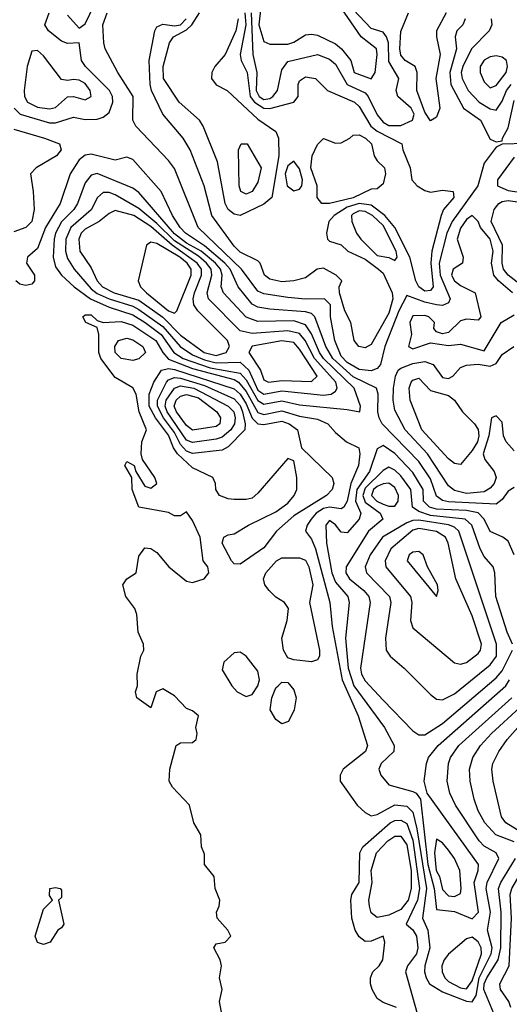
# Model space of a CAD drawing. Header units: metres. Extents: x -51132 to -49532, y -231222 to -229437.
# Tile 299 of 656: x -50838 to -50796, y -230047 to -229965. Entities that reach past the tile are written whole.
import ezdxf

# ---------------------------------------------------------------- set-up
doc = ezdxf.new("R2010")
doc.units = ezdxf.units.M
for name, color, linetype in [('CONTOUR_HALF', 8, 'Continuous'), ('CONTOUR_INDEX', 1, 'Continuous'), ('CONTOUR_INTER', 3, 'Continuous')]:
    doc.layers.add(name, color=color, linetype=linetype)

msp = doc.modelspace()

# ---------------------------------------------------------------- linework, layer by layer
at = {"layer": 'CONTOUR_HALF'}
for points, elevation in [([(-50833.58, -229964.438), (-50832.58, -229965.538), (-50832.08, -229965.169), (-50830.93, -229962.759)], 10.5), ([(-50817.349, -229963.759), (-50817.519, -229965.259), (-50817.08, -229966.66), (-50816.58, -229966.886), (-50815.08, -229966.865), (-50814.58, -229966.723), (-50813.58, -229966.095), (-50813.08, -229966.026), (-50812.58, -229966.129), (-50811.08, -229966.843), (-50810.564, -229967.259), (-50809.786, -229968.259), (-50809.515, -229969.259), (-50808.08, -229969.798), (-50807.733, -229969.259), (-50807.571, -229967.759), (-50807.634, -229967.259), (-50808.927, -229966.259), (-50810.58, -229963.839)], 10.5), ([(-50838.063, -229972.259), (-50837.559, -229972.759), (-50835.08, -229973.472), (-50834.58, -229973.492), (-50833.08, -229973.004), (-50832.08, -229973.195), (-50831.08, -229973.168), (-50830.58, -229973.006), (-50830.08, -229972.621), (-50829.766, -229971.759), (-50829.789, -229971.259), (-50830.037, -229970.759), (-50832.062, -229968.759), (-50832.384, -229968.259), (-50832.58, -229966.76), (-50833.58, -229966.831), (-50834.08, -229966.614), (-50835.167, -229965.759), (-50835.48, -229965.259), (-50835.125, -229964.259)], 10.5), ([(-50818.682, -229964.259), (-50818.594, -229965.259), (-50819.071, -229967.759), (-50819.004, -229968.259), (-50818.482, -229969.259), (-50818.225, -229971.259), (-50817.88, -229971.759), (-50817.08, -229972.251), (-50816.58, -229972.279), (-50814.58, -229971.75), (-50814.218, -229971.259), (-50814.204, -229970.259), (-50814.08, -229969.952), (-50813.58, -229969.634), (-50812.756, -229969.759), (-50811.729, -229970.759), (-50809.471, -229971.759), (-50809.08, -229972.11), (-50808.097, -229973.759), (-50807.58, -229974.175), (-50805.492, -229975.259), (-50805.41, -229975.759), (-50804.813, -229977.259), (-50804.669, -229978.259), (-50804.217, -229978.759), (-50803.58, -229979.166), (-50803.08, -229979.315), (-50802.08, -229979.135), (-50801.181, -229979.259), (-50801.13, -229979.759), (-50801.992, -229980.759), (-50802.204, -229981.259), (-50802.969, -229984.259), (-50803.056, -229985.259), (-50802.858, -229987.259), (-50803.08, -229987.564), (-50803.58, -229987.602), (-50804.084, -229987.259), (-50804.326, -229986.759), (-50804.82, -229984.759), (-50806.082, -229982.259), (-50806.939, -229981.259), (-50808.08, -229980.397), (-50809.08, -229980.251), (-50810.08, -229980.567), (-50811.168, -229981.259), (-50811.637, -229981.759), (-50811.838, -229982.759), (-50811.735, -229983.259), (-50811.58, -229983.413), (-50810.58, -229983.736), (-50810.04, -229984.259), (-50808.58, -229984.927), (-50807.47, -229985.759), (-50807.08, -229986.101), (-50806.303, -229987.759), (-50806.267, -229988.259), (-50806.58, -229989.47), (-50808.08, -229992.099), (-50808.58, -229992.385), (-50809.102, -229992.259), (-50809.49, -229991.759), (-50809.777, -229990.259), (-50810.277, -229989.259), (-50810.725, -229987.759), (-50810.766, -229987.259), (-50810.546, -229986.759), (-50811.027, -229986.259), (-50812.08, -229985.692), (-50812.622, -229985.759), (-50813.58, -229986.507), (-50814.58, -229986.742), (-50815.58, -229986.828), (-50816.58, -229986.617), (-50817.036, -229986.259), (-50817.391, -229985.259), (-50817.58, -229985.07), (-50819.08, -229984.35), (-50819.58, -229983.846), (-50821.457, -229981.259), (-50822.095, -229978.759), (-50823.273, -229975.759), (-50823.855, -229974.759), (-50825.558, -229972.759), (-50826.518, -229970.759), (-50826.628, -229970.259), (-50826.722, -229968.259), (-50826.247, -229965.759), (-50826.08, -229965.432), (-50825.58, -229965.196), (-50824.58, -229965.331), (-50824.08, -229965.262), (-50823.598, -229964.759)], 11.5), ([(-50801.767, -229964.259), (-50802.575, -229965.759), (-50802.59, -229966.259), (-50802.268, -229967.759), (-50802.653, -229969.759), (-50802.301, -229972.259), (-50802.58, -229973.011), (-50803.08, -229973.321), (-50803.58, -229972.593), (-50804.226, -229970.759), (-50804.206, -229969.259), (-50804.388, -229968.759), (-50805.229, -229968.259), (-50805.58, -229967.814), (-50805.658, -229967.259), (-50805.58, -229965.827), (-50804.932, -229964.259)], 11.5), ([(-50798.009, -229964.759), (-50797.95, -229965.259), (-50798.164, -229965.759), (-50799.648, -229967.259), (-50800.379, -229968.759), (-50800.514, -229969.259), (-50800.439, -229969.759), (-50799.928, -229970.759), (-50799.001, -229971.759), (-50798.08, -229972.298), (-50797.58, -229972.427), (-50797.08, -229971.66), (-50796.724, -229970.759), (-50796.316, -229970.259)], 10.5), ([(-50818.986, -229975.259), (-50818.497, -229975.259), (-50817.305, -229977.259), (-50817.58, -229978.453), (-50818.068, -229979.259), (-50818.58, -229979.466), (-50819.031, -229979.259), (-50819.146, -229978.759), (-50819.217, -229975.759), (-50818.986, -229975.259)], 12.5), ([(-50796.08, -230004.086), (-50796.58, -230004.418), (-50797.08, -230005.11), (-50797.58, -230005.507), (-50801.58, -230005.296), (-50802.08, -230005.199), (-50802.58, -230004.83), (-50803.08, -230003.372), (-50804.08, -230001.904), (-50807.142, -229998.759), (-50807.412, -229998.259), (-50807.507, -229997.759), (-50807.489, -229996.259), (-50807.631, -229995.759), (-50809.58, -229994.813), (-50811.299, -229993.259), (-50811.886, -229992.259), (-50812.816, -229989.759), (-50813.08, -229989.487), (-50813.58, -229989.35), (-50816.58, -229989.134), (-50817.58, -229988.948), (-50818.08, -229988.702), (-50819.237, -229987.259), (-50819.913, -229985.759), (-50820.364, -229985.259), (-50822.08, -229983.799), (-50823.651, -229982.759), (-50824.121, -229982.259), (-50824.766, -229981.259), (-50825.703, -229979.259), (-50828.08, -229976.562), (-50828.58, -229976.375), (-50829.58, -229976.608), (-50831.58, -229976.107), (-50832.08, -229976.191), (-50832.58, -229976.596), (-50833.348, -229977.759), (-50834.178, -229980.259), (-50835.407, -229982.259), (-50836.08, -229984.02), (-50836.919, -229984.759), (-50837.014, -229985.259), (-50836.352, -229986.259), (-50836.341, -229986.759), (-50836.58, -229987.022), (-50837.08, -229987.135), (-50837.58, -229987.028), (-50837.919, -229986.759)], 10.5), ([(-50814.58, -229976.692), (-50815.08, -229977.097), (-50815.309, -229977.759), (-50815.12, -229978.759), (-50814.58, -229979.184), (-50814.08, -229979.057), (-50813.904, -229978.759), (-50813.845, -229978.259), (-50814.08, -229977.343), (-50814.58, -229976.692)], 11.5), ([(-50796.08, -229976.379), (-50797.467, -229978.259), (-50797.472, -229978.759), (-50796.58, -229979.166), (-50795.08, -229979.382)], 10.5), ([(-50830.58, -229979.328), (-50831.047, -229979.759), (-50831.58, -229980.797), (-50833.293, -229982.259), (-50833.701, -229983.259), (-50833.734, -229984.259), (-50833.58, -229984.87), (-50833.014, -229985.759), (-50831.58, -229987.423), (-50831.08, -229987.806), (-50830.08, -229988.267), (-50828.08, -229988.882), (-50827.58, -229989.16), (-50825.58, -229990.58), (-50824.122, -229992.259), (-50823.08, -229992.953), (-50822.08, -229993.385), (-50821.08, -229993.635), (-50819.08, -229993.572), (-50818.334, -229994.259), (-50817.58, -229995.93), (-50817.08, -229996.273), (-50815.58, -229995.976), (-50812.08, -229996.351), (-50811.427, -229996.259), (-50811.08, -229996.004), (-50810.942, -229995.759), (-50811.051, -229995.259), (-50812.832, -229993.259), (-50813.628, -229991.759), (-50814.08, -229991.18), (-50815.08, -229990.934), (-50818.08, -229991.17), (-50819.08, -229990.933), (-50821.727, -229988.259), (-50821.85, -229987.759), (-50821.445, -229986.259), (-50821.513, -229985.759), (-50821.897, -229985.259), (-50822.58, -229984.683), (-50824.58, -229983.399), (-50826.08, -229981.922), (-50827.58, -229980.662), (-50829.58, -229979.53), (-50830.08, -229979.333), (-50830.58, -229979.328)], 9.5), ([(-50800.08, -229981.588), (-50800.58, -229982.317), (-50800.851, -229983.259), (-50800.352, -229984.759), (-50800.414, -229985.259), (-50801.2, -229985.759), (-50801.318, -229986.259), (-50801.078, -229986.759), (-50800.58, -229987.14), (-50799.354, -229987.759), (-50798.864, -229989.759), (-50799.08, -229990.06), (-50800.08, -229989.956), (-50800.58, -229990.102), (-50801.58, -229991.093), (-50802.08, -229991.199), (-50802.58, -229991.032), (-50802.816, -229990.759), (-50802.77, -229990.259), (-50803.231, -229989.759), (-50803.58, -229989.659), (-50804.58, -229989.687), (-50804.832, -229990.259), (-50804.695, -229991.259), (-50804.935, -229992.259), (-50804.58, -229992.464), (-50803.08, -229991.958), (-50801.58, -229992.179), (-50800.58, -229992.064), (-50798.58, -229992.631), (-50797.153, -229990.259), (-50796.08, -229989.609)], 10.5), ([(-50796.203, -229987.759), (-50797.371, -229986.759), (-50797.769, -229986.259), (-50797.976, -229985.259), (-50797.843, -229984.259), (-50798.077, -229983.259), (-50798.888, -229982.259), (-50799.08, -229981.758), (-50799.58, -229981.26), (-50800.08, -229981.588)], 10.5), ([(-50826.58, -229983.5), (-50826.949, -229983.759), (-50827.646, -229986.759), (-50827.44, -229987.259), (-50826.953, -229987.759), (-50825.08, -229989.269), (-50824.58, -229989.464), (-50824.4, -229989.259), (-50823.198, -229986.259), (-50823.184, -229985.759), (-50823.531, -229985.259), (-50824.14, -229984.759), (-50826.08, -229983.603), (-50826.58, -229983.5)], 8.5), ([(-50820.253, -230050.259), (-50820.816, -230047.259), (-50820.595, -230046.259), (-50820.815, -230045.259), (-50820.642, -230044.259), (-50820.757, -230043.759), (-50821.277, -230042.759), (-50821.08, -230042.425), (-50820.338, -230042.259), (-50819.869, -230041.759), (-50820.098, -230041.259), (-50820.992, -230040.259), (-50821.073, -230039.759), (-50820.828, -230039.259), (-50820.79, -230038.759), (-50821.168, -230037.759), (-50821.261, -230036.759), (-50822.064, -230035.759), (-50822.08, -230034.884), (-50822.326, -230034.259), (-50822.387, -230033.259), (-50822.976, -230032.259), (-50823.321, -230030.759), (-50824.768, -230029.259), (-50825.031, -230028.759), (-50824.977, -230027.759), (-50824.438, -230025.759), (-50824.08, -230025.544), (-50823.08, -230025.522), (-50822.779, -230025.259), (-50822.682, -230024.759), (-50822.795, -230024.259), (-50822.566, -230023.259), (-50823.08, -230022.84), (-50823.58, -230022.64), (-50824.58, -230021.604), (-50825.58, -230021.01), (-50826.118, -230021.259), (-50826.58, -230022.594), (-50827.738, -230021.759), (-50827.862, -230021.259), (-50827.704, -230020.759), (-50827.713, -230019.759), (-50827.424, -230018.259), (-50827.153, -230017.759), (-50827.18, -230017.259), (-50827.636, -230016.259), (-50827.747, -230014.759), (-50827.907, -230014.259), (-50828.666, -230013.259), (-50828.925, -230012.259), (-50828.58, -230011.771), (-50827.808, -230011.259), (-50827.58, -230009.869), (-50827.08, -230009.151), (-50826.58, -230009.227), (-50826.08, -230009.563), (-50825.073, -230010.759), (-50823.58, -230011.975), (-50823.08, -230012.065), (-50822.099, -230011.759), (-50821.699, -230011.259), (-50821.787, -230010.759), (-50822.18, -230010.259), (-50822.427, -230008.259), (-50823.08, -230006.871), (-50823.58, -230006.133), (-50824.08, -230006.469), (-50824.58, -230006.489), (-50825.08, -230006.205), (-50827.58, -230005.75), (-50828.155, -230004.259), (-50828.171, -230003.259), (-50828.758, -230002.259), (-50828.58, -230001.914), (-50827.986, -230002.259), (-50827.839, -230002.759), (-50827.08, -230003.99), (-50826.58, -230004.169), (-50826.077, -230003.759), (-50826.251, -230003.259), (-50827.268, -230001.759), (-50827.395, -230001.259), (-50827.331, -230000.259), (-50826.952, -229999.259), (-50827.559, -229997.759), (-50827.817, -229996.259), (-50828.08, -229995.723), (-50829.58, -229994.864), (-50830.785, -229993.259), (-50830.945, -229992.759), (-50830.938, -229991.259), (-50831.08, -229990.66), (-50832.037, -229990.259), (-50832.286, -229989.759), (-50832.08, -229989.59), (-50831.58, -229989.603), (-50831.08, -229990.075), (-50830.58, -229990.244), (-50829.08, -229990.151), (-50828.08, -229990.469), (-50826.146, -229991.759), (-50825.563, -229992.759), (-50825.08, -229993.316), (-50823.08, -229994.122), (-50819.58, -229995.046), (-50819.221, -229995.259), (-50818.58, -229996.052), (-50817.58, -229997.802), (-50817.08, -229997.972), (-50815.58, -229997.668), (-50814.08, -229998.11), (-50812.58, -229998.361), (-50811.705, -229998.759), (-50811.08, -229999.487), (-50810.144, -230000.259), (-50809.12, -230000.759), (-50809.025, -230001.259), (-50809.135, -230002.259), (-50809.78, -230003.759), (-50810.095, -230005.259), (-50810.366, -230005.759), (-50810.58, -230005.9), (-50811.58, -230005.762), (-50812.08, -230005.859), (-50812.685, -230006.259), (-50813.103, -230006.759), (-50813.44, -230007.259), (-50813.575, -230007.759), (-50813.08, -230008.441), (-50812.761, -230009.259), (-50811.542, -230013.759), (-50811.355, -230015.759), (-50810.514, -230020.259), (-50809.154, -230023.259), (-50808.372, -230025.759), (-50808.547, -230026.259), (-50810.421, -230027.759), (-50810.688, -230028.259), (-50810.675, -230028.759), (-50809.261, -230030.759), (-50808.58, -230031.394), (-50808.08, -230031.652), (-50807.58, -230031.544), (-50806.08, -230030.747), (-50805.08, -230030.847), (-50804.58, -230031.344), (-50804.232, -230032.759), (-50803.418, -230037.759), (-50803.775, -230040.259), (-50803.316, -230041.259), (-50803.145, -230042.759), (-50803.569, -230044.259), (-50803.587, -230044.759), (-50803.468, -230045.259), (-50803.169, -230045.759), (-50802.08, -230046.436), (-50800.08, -230047.239), (-50799.58, -230047.294), (-50799.267, -230046.759), (-50799, -230045.259), (-50798.011, -230043.259), (-50797.911, -230042.759), (-50798.311, -230041.259), (-50798.057, -230039.759), (-50798.414, -230037.759), (-50798.331, -230037.259), (-50797.354, -230035.259), (-50797.564, -230034.759), (-50798.58, -230034.211), (-50799.015, -230033.759), (-50801.005, -230030.759), (-50801.474, -230029.759), (-50801.7, -230028.759), (-50801.57, -230027.259), (-50801.406, -230026.759), (-50800.708, -230025.759), (-50796.266, -230021.759)], 10.5), ([(-50825.261, -229995.259), (-50825.08, -229995.058), (-50824.58, -229994.869), (-50824.08, -229994.92), (-50822.08, -229995.538), (-50819.58, -229996.662), (-50819.08, -229997.215), (-50818.865, -229997.759), (-50818.641, -229998.759), (-50818.694, -229999.259), (-50820.08, -230000.698), (-50820.58, -230000.966), (-50823.08, -230001.233), (-50823.58, -230001.036), (-50824.08, -230000.478), (-50824.58, -229999.471), (-50825.502, -229998.259), (-50826.012, -229997.259), (-50826.026, -229996.759), (-50825.261, -229995.259)], 11.5), ([(-50804.708, -229995.259), (-50804.58, -229995.09), (-50804.08, -229994.926), (-50803.08, -229995.969), (-50801.58, -229996.385), (-50801.08, -229996.776), (-50800.41, -229997.759), (-50799.389, -229998.759), (-50799.08, -229999.243), (-50799.02, -229999.759), (-50799.153, -230000.259), (-50799.58, -230001.003), (-50800.58, -230002.181), (-50801.08, -230002.095), (-50801.58, -230001.706), (-50803.807, -229999.259), (-50804.811, -229996.759), (-50804.894, -229995.759), (-50804.708, -229995.259)], 11.5), ([(-50824.443, -229996.759), (-50824.08, -229996.427), (-50823.58, -229996.281), (-50822.58, -229996.577), (-50821.035, -229997.759), (-50820.728, -229998.259), (-50820.785, -229998.759), (-50821.08, -229998.972), (-50823.08, -229999.285), (-50823.58, -229998.901), (-50824.431, -229997.759), (-50824.628, -229997.259), (-50824.443, -229996.759)], 12.5), ([(-50796.195, -230017.259), (-50796.648, -230016.259), (-50797.611, -230013.259), (-50797.678, -230011.259), (-50797.83, -230010.759), (-50798.58, -230009.88), (-50798.932, -230009.259), (-50799.625, -230007.259), (-50800.178, -230006.759), (-50803.08, -230006.456), (-50804.08, -230006.119), (-50804.599, -230005.759), (-50804.747, -230004.259), (-50805.58, -230003.128), (-50806.08, -230002.643), (-50806.58, -230002.401), (-50807.08, -230002.676)], 9.5), ([(-50807.08, -230002.676), (-50808.58, -230004.154), (-50808.772, -230004.759), (-50808.58, -230005.32), (-50807.326, -230006.259), (-50807.105, -230006.759), (-50808.288, -230007.759), (-50810.168, -230010.759), (-50810.192, -230011.259), (-50809.896, -230011.759), (-50808.701, -230012.759), (-50808.283, -230013.259), (-50808.163, -230013.759), (-50808.981, -230019.259), (-50808.882, -230019.759), (-50808.58, -230020.333), (-50807.08, -230021.942), (-50804.58, -230024.522), (-50804.08, -230024.876), (-50803.58, -230024.874), (-50802.08, -230023.908), (-50797.58, -230020.067), (-50797.08, -230019.504), (-50796.207, -230017.759)], 9.5), ([(-50804.58, -230007.675), (-50806.42, -230009.259), (-50806.901, -230010.259), (-50806.853, -230010.759), (-50804.759, -230013.259), (-50804.669, -230013.759), (-50804.778, -230015.259), (-50804.58, -230015.882), (-50801.08, -230018.827), (-50800.58, -230018.944), (-50800.08, -230018.784), (-50799.08, -230018.023), (-50798.895, -230017.759), (-50798.816, -230017.259), (-50799.58, -230014.86), (-50800.963, -230011.759), (-50801.603, -230008.759), (-50801.825, -230008.259), (-50802.58, -230007.797), (-50804.08, -230007.528), (-50804.58, -230007.675)], 8.5), ([(-50819.58, -230017.969), (-50820.452, -230018.759), (-50820.58, -230019.415), (-50819.771, -230020.759), (-50819.337, -230021.259), (-50818.58, -230021.639), (-50818.08, -230021.484), (-50817.603, -230020.759), (-50817.46, -230020.259), (-50817.58, -230019.507), (-50818.58, -230018.273), (-50819.08, -230017.927), (-50819.58, -230017.969)], 10.5), ([(-50796.355, -230047.759), (-50796.502, -230047.259), (-50797.211, -230046.259), (-50797.279, -230045.759), (-50796.486, -230044.259), (-50796.279, -230040.259), (-50796.392, -230038.259), (-50796.268, -230037.759), (-50794.814, -230035.259), (-50794.556, -230034.259), (-50794.704, -230033.759), (-50795.08, -230033.283), (-50796.762, -230032.259), (-50797.131, -230031.759), (-50797.819, -230028.759), (-50797.933, -230027.759), (-50797.853, -230027.259), (-50797.361, -230026.259), (-50796.656, -230025.259), (-50794.889, -230023.259), (-50794.605, -230021.259), (-50794.381, -230020.759), (-50794.08, -230020.392), (-50793.196, -230019.759)], 11.5), ([(-50806.664, -230033.759), (-50806.08, -230033.375), (-50805.58, -230033.367), (-50805.08, -230034.11), (-50804.705, -230036.259), (-50804.71, -230037.759), (-50804.978, -230038.759), (-50805.58, -230039.537), (-50806.58, -230040.012), (-50807.58, -230040.193), (-50808.08, -230039.822), (-50808.201, -230039.259), (-50808.257, -230038.759), (-50807.99, -230037.259), (-50808.08, -230036.254), (-50807.633, -230034.759), (-50806.664, -230033.759)], 11.5), ([(-50802.58, -230033.637), (-50802.744, -230034.759), (-50802.608, -230036.259), (-50802.348, -230036.759), (-50802.08, -230037.861), (-50801.58, -230038.371), (-50801.08, -230038.438), (-50800.58, -230038.193), (-50800.509, -230037.759), (-50800.624, -230036.259), (-50801.08, -230035.259), (-50801.58, -230034.538), (-50802.08, -230033.934), (-50802.58, -230033.637)], 9.5), ([(-50835.043, -230037.759), (-50834.58, -230037.67), (-50834.197, -230037.759), (-50834.08, -230037.902), (-50834.08, -230038.518), (-50834.339, -230038.759), (-50833.885, -230040.759), (-50834.08, -230041.071), (-50834.397, -230041.259), (-50835.032, -230042.259), (-50835.58, -230042.454), (-50836.08, -230042.308), (-50836.288, -230041.759), (-50835.58, -230039.49), (-50834.832, -230038.759), (-50835.08, -230038.342), (-50835.043, -230037.759)], 10.5)]:
    msp.add_lwpolyline(points, dxfattribs=dict(at, elevation=elevation))
at = {"layer": 'CONTOUR_INDEX', "elevation": 10}
for points in [[(-50836.58, -229967.469), (-50836.949, -229968.759), (-50837.213, -229970.759), (-50837.192, -229971.259), (-50836.934, -229971.759), (-50836.08, -229972.176), (-50835.08, -229972.318), (-50834.58, -229972.195), (-50833.58, -229971.297), (-50833.08, -229971.277), (-50832.08, -229971.551), (-50831.58, -229971.268), (-50831.658, -229970.759), (-50832.08, -229970.193), (-50832.58, -229969.891), (-50833.08, -229969.836), (-50833.58, -229969.943), (-50834.08, -229969.85), (-50835.58, -229967.858), (-50836.08, -229967.422), (-50836.58, -229967.469)], [(-50798.58, -229968.214), (-50798.922, -229968.759), (-50798.908, -229969.259), (-50798.58, -229970.033), (-50798.08, -229970.556), (-50797.58, -229970.359), (-50796.743, -229969.259), (-50796.625, -229968.759), (-50796.715, -229968.259), (-50797.08, -229967.979), (-50797.58, -229967.87), (-50798.08, -229967.949), (-50798.58, -229968.214)], [(-50831.08, -229977.742), (-50831.58, -229977.888), (-50832.08, -229978.52), (-50832.74, -229980.259), (-50833.046, -229980.759), (-50834.08, -229981.783), (-50834.579, -229982.759), (-50834.692, -229983.259), (-50834.776, -229984.759), (-50834.58, -229985.585), (-50834.076, -229986.259), (-50833.006, -229987.259), (-50831.636, -229988.259), (-50830.08, -229988.966), (-50828.08, -229989.616), (-50827.059, -229990.259), (-50825.702, -229991.259), (-50824.647, -229992.759), (-50823.87, -229993.259), (-50821.58, -229994.055), (-50819.08, -229994.512), (-50818.58, -229995.058), (-50817.58, -229996.791), (-50817.08, -229997.094), (-50815.58, -229996.822), (-50814.08, -229997.15), (-50810.08, -229997.538), (-50809.036, -229997.759), (-50808.965, -229997.259), (-50809.514, -229995.759), (-50812.064, -229993.259), (-50812.411, -229992.759), (-50813.08, -229991.208), (-50813.58, -229990.454), (-50814.58, -229990.114), (-50817.58, -229990.155), (-50818.58, -229989.81), (-50820.473, -229987.759), (-50820.673, -229987.259), (-50820.584, -229986.259), (-50820.72, -229985.759), (-50821.135, -229985.259), (-50822.338, -229984.259), (-50823.58, -229983.573), (-50824.58, -229982.807), (-50827.58, -229979.339), (-50828.08, -229978.977), (-50831.08, -229977.742)], [(-50807.08, -230000.586), (-50807.58, -230000.861), (-50808.228, -230002.759), (-50809.286, -230004.259), (-50809.38, -230005.259), (-50808.936, -230006.259), (-50809.069, -230006.759), (-50810.08, -230007.904), (-50810.58, -230007.85), (-50811.08, -230007.23), (-50811.58, -230006.881), (-50811.881, -230007.259), (-50811.829, -230008.759), (-50811.381, -230011.259), (-50811.08, -230012.06), (-50810.039, -230013.259), (-50809.909, -230013.759), (-50810.225, -230016.759), (-50810.013, -230019.259), (-50809.541, -230020.759), (-50806.944, -230024.259), (-50806.148, -230025.759), (-50806.159, -230026.259), (-50807.244, -230027.259), (-50807.438, -230027.759), (-50807.265, -230028.259), (-50806.58, -230029.051), (-50804.58, -230029.609), (-50804.309, -230029.759), (-50803.924, -230030.259), (-50803.323, -230035.759), (-50802.794, -230037.759), (-50802.58, -230039.531), (-50801.08, -230039.691), (-50799.58, -230040.32), (-50799.075, -230039.759), (-50799.423, -230037.259), (-50799.097, -230036.259), (-50799.07, -230035.759), (-50803.359, -230029.759), (-50803.636, -230028.759), (-50803.423, -230027.259), (-50803.252, -230026.759), (-50802.449, -230025.759), (-50796.778, -230020.759), (-50796.466, -230020.259)], [(-50796.078, -230009.759), (-50796.58, -230008.592), (-50797.008, -230008.259), (-50798.08, -230007.794), (-50798.58, -230006.745), (-50799.08, -230006.216), (-50800.08, -230006.042), (-50802.58, -230005.928), (-50803.187, -230005.759), (-50803.68, -230005.259), (-50803.71, -230004.259), (-50804.58, -230002.849), (-50806.08, -230001.24), (-50807.08, -230000.586)], [(-50800.08, -230041.993), (-50801.58, -230043.287), (-50801.954, -230043.759), (-50802.135, -230044.259), (-50802.11, -230044.759), (-50801.902, -230045.259), (-50801.58, -230045.566), (-50800.58, -230046.104), (-50800.08, -230046.18), (-50799.58, -230045.529), (-50798.798, -230043.259), (-50798.827, -230042.759), (-50799.08, -230042.253), (-50799.58, -230041.86), (-50800.08, -230041.993)]]:
    msp.add_lwpolyline(points, dxfattribs=at)
at = {"layer": 'CONTOUR_INTER'}
for points, elevation in [([(-50818.144, -229964.259), (-50818.007, -229967.759), (-50817.67, -229969.259), (-50817.726, -229970.759), (-50817.484, -229971.259), (-50817.08, -229971.513), (-50816.58, -229971.43), (-50816.328, -229971.259), (-50815.953, -229970.759), (-50815.58, -229969.037), (-50815.08, -229968.324), (-50812.58, -229967.752), (-50811.58, -229968.138), (-50811.08, -229968.544), (-50810.08, -229970.264), (-50808.58, -229970.958), (-50808.326, -229971.259), (-50807.58, -229972.809), (-50807.08, -229973.44), (-50806.58, -229973.708), (-50805.58, -229973.696), (-50804.593, -229973.259), (-50804.463, -229972.759), (-50804.711, -229972.259), (-50805.849, -229971.259), (-50805.962, -229970.759), (-50805.74, -229969.759), (-50806.58, -229968.337), (-50806.62, -229966.759), (-50806.783, -229966.259), (-50807.08, -229965.871), (-50808.08, -229965.556), (-50810.08, -229963.428)], 11), ([(-50795.08, -229975.208), (-50797.08, -229975.283), (-50797.58, -229975.539), (-50798.58, -229976.877), (-50799.106, -229978.759), (-50801.286, -229981.759), (-50801.723, -229982.759), (-50802.369, -229985.259), (-50802.278, -229986.259), (-50801.431, -229988.259), (-50801.58, -229988.594), (-50802.08, -229988.814), (-50802.58, -229988.766), (-50803.58, -229988.548), (-50805.08, -229987.991), (-50805.754, -229989.259), (-50806.924, -229992.259), (-50807.291, -229993.759), (-50807.58, -229994.099), (-50808.08, -229994.31), (-50809.08, -229994.194), (-50810.08, -229993.617), (-50810.58, -229993.084), (-50811.136, -229991.759), (-50811.479, -229989.759), (-50811.48, -229988.759), (-50811.997, -229988.259), (-50813.58, -229988.291), (-50815.08, -229988.161), (-50817.08, -229987.834), (-50817.58, -229987.603), (-50818.97, -229985.759), (-50822.609, -229982.259), (-50824.58, -229977.306), (-50825.08, -229976.636), (-50827.848, -229973.759), (-50828.086, -229973.259), (-50828.07, -229971.259), (-50829.356, -229969.259), (-50830.412, -229967.259), (-50830.516, -229966.759), (-50830.617, -229965.259), (-50830.241, -229964.259)], 11), ([(-50819.23, -229964.759), (-50819.441, -229965.759), (-50820.336, -229967.759), (-50821.204, -229968.759), (-50821.441, -229969.259), (-50821.486, -229969.759), (-50821.08, -229970.302), (-50820.175, -229970.759), (-50817.58, -229973.173), (-50816.08, -229974.214), (-50815.85, -229974.759), (-50815.825, -229976.259), (-50816.417, -229979.759), (-50817.08, -229980.322), (-50819.08, -229981.252), (-50819.58, -229981.15), (-50820.08, -229980.769), (-50820.336, -229980.259), (-50820.986, -229976.759), (-50822.181, -229973.759), (-50822.491, -229973.259), (-50824.19, -229971.759), (-50825.515, -229969.759), (-50825.553, -229968.759), (-50825.001, -229966.759), (-50824.681, -229966.259), (-50823.58, -229965.681), (-50823.137, -229965.259), (-50822.499, -229964.259)], 12), ([(-50800.168, -229964.759), (-50800.389, -229965.259), (-50800.879, -229965.759), (-50801.022, -229966.259), (-50800.902, -229967.259), (-50801.471, -229969.259), (-50801.375, -229970.259), (-50800.334, -229972.259), (-50798.881, -229973.259), (-50798.08, -229974.86), (-50797.58, -229975.084), (-50797.08, -229974.998), (-50797.058, -229974.759), (-50796.58, -229973.913), (-50796.08, -229971.601)], 11), ([(-50838.08, -229974.012), (-50835.491, -229974.759), (-50834.241, -229975.259), (-50834.118, -229975.759), (-50834.507, -229976.259), (-50836.196, -229977.259), (-50836.69, -229977.759), (-50836.446, -229979.259), (-50836.364, -229980.759), (-50836.571, -229981.759), (-50837.08, -229982.271), (-50838.08, -229982.624)], 11), ([(-50809.867, -229974.759), (-50809.58, -229974.52), (-50809.08, -229974.488), (-50808.557, -229974.759), (-50808.059, -229975.259), (-50807.832, -229976.259), (-50807.58, -229976.68), (-50806.959, -229977.259), (-50806.867, -229977.759), (-50807.08, -229978.596), (-50807.58, -229979.015), (-50808.08, -229979.053), (-50809.58, -229979.79), (-50811.58, -229980.269), (-50812.209, -229980.259), (-50812.61, -229979.759), (-50812.612, -229978.759), (-50813.14, -229977.259), (-50813.042, -229976.259), (-50812.58, -229975.296), (-50812.08, -229974.798), (-50811.08, -229975.192), (-50810.58, -229975.168), (-50809.867, -229974.759)], 12), ([(-50795.324, -229987.259), (-50796.563, -229986.259), (-50796.967, -229985.759), (-50797.073, -229985.259), (-50797.04, -229983.759), (-50797.999, -229981.759), (-50797.732, -229980.759), (-50797.363, -229980.259)], 11), ([(-50797.363, -229980.259), (-50797.08, -229980.083), (-50796.58, -229980.014), (-50795.58, -229980.148)], 11), ([(-50830.08, -229981.091), (-50830.903, -229981.759), (-50832.08, -229982.421), (-50832.412, -229982.759), (-50832.62, -229983.259), (-50832.53, -229984.259), (-50831.58, -229985.661), (-50831.071, -229986.759), (-50830.632, -229987.259), (-50829.651, -229987.759), (-50827.58, -229988.379), (-50825.58, -229989.808), (-50824.08, -229991.321), (-50822.098, -229992.759), (-50821.08, -229993.017), (-50820.264, -229992.759), (-50819.958, -229992.259), (-50820.148, -229991.759), (-50822.626, -229989.259), (-50822.965, -229988.759), (-50823.022, -229988.259), (-50822.9, -229987.759), (-50822.308, -229986.259), (-50822.326, -229985.759), (-50822.689, -229985.259), (-50824.79, -229983.759), (-50826.58, -229982.185), (-50827.997, -229981.259), (-50829.58, -229980.83), (-50830.08, -229981.091)], 9), ([(-50809.58, -229981.129), (-50809.726, -229981.259), (-50809.688, -229981.759), (-50809.299, -229982.759), (-50808.951, -229983.259), (-50807.58, -229984.627), (-50806.58, -229984.801), (-50806.08, -229985.051), (-50805.878, -229984.759), (-50805.989, -229984.259), (-50807.08, -229982.092), (-50807.963, -229981.259), (-50808.58, -229980.923), (-50809.08, -229980.873), (-50809.58, -229981.129)], 11), ([(-50829.277, -229991.759), (-50828.58, -229991.564), (-50828.08, -229991.691), (-50827.241, -229992.259), (-50827.036, -229992.759), (-50827.58, -229993.302), (-50828.08, -229993.423), (-50829.08, -229993.256), (-50829.578, -229992.759), (-50829.605, -229992.259), (-50829.277, -229991.759)], 11), ([(-50818.08, -229992.227), (-50818.339, -229992.759), (-50817.356, -229994.259), (-50817.08, -229995.052), (-50816.694, -229995.259), (-50815.58, -229995.114), (-50813.08, -229995.209), (-50812.601, -229994.759), (-50814.08, -229992.476), (-50814.58, -229991.926), (-50815.58, -229991.782), (-50818.08, -229992.227)], 9), ([(-50796.08, -230001.033), (-50796.736, -230000.259), (-50796.967, -229999.759), (-50797.08, -229998.606), (-50797.58, -229998.09), (-50797.977, -229998.259), (-50798.192, -229999.759), (-50798.662, -230001.259), (-50798.538, -230001.759), (-50797.753, -230002.759), (-50797.569, -230003.259), (-50797.732, -230003.759), (-50798.08, -230004.162), (-50798.58, -230004.458), (-50800.08, -230004.598), (-50801.08, -230004.35), (-50801.58, -230003.956), (-50803.354, -230001.259), (-50805.225, -229999.259), (-50806.08, -229997.593), (-50806.22, -229996.759), (-50806.204, -229995.759), (-50806.03, -229994.759), (-50805.809, -229994.259), (-50805.58, -229994.075), (-50804.58, -229993.681), (-50803.58, -229993.533), (-50802.871, -229993.759), (-50802.08, -229994.878), (-50801.58, -229994.95), (-50801.219, -229994.759), (-50800.58, -229994.029), (-50800.08, -229993.834), (-50799.08, -229993.732), (-50798.08, -229993.903), (-50797.58, -229993.697), (-50797.08, -229992.941), (-50796.099, -229992.259)], 11), ([(-50825.675, -229994.259), (-50825.08, -229994.119), (-50824.58, -229994.199), (-50819.58, -229995.819), (-50819.067, -229996.259), (-50818.58, -229997.072), (-50818.08, -229998.287), (-50817.58, -229998.749), (-50817.08, -229998.813), (-50815.58, -229998.535), (-50814.958, -229998.759), (-50814.248, -229999.259), (-50813.923, -230000.759), (-50811.336, -230003.259), (-50811.197, -230003.759), (-50811.34, -230004.259), (-50811.837, -230004.759), (-50814.58, -230006.467), (-50816.023, -230007.759), (-50817.08, -230009.175), (-50819.08, -230010.534), (-50819.58, -230010.51), (-50819.816, -230010.259), (-50820.574, -230008.759), (-50820.444, -230008.259), (-50820.08, -230008.064), (-50819.58, -230008.001), (-50818.372, -230007.259), (-50816.08, -230006.148), (-50815.08, -230005.412), (-50814.552, -230004.759), (-50814.326, -230004.259), (-50814.325, -230003.259), (-50814.58, -230001.851), (-50815.08, -230001.66), (-50817.58, -230004.582), (-50818.08, -230004.989), (-50818.58, -230005.115), (-50819.58, -230005.105), (-50820.08, -230005.051), (-50820.814, -230004.759), (-50821.128, -230004.259), (-50821.132, -230003.759), (-50821.377, -230003.259), (-50823.08, -230002.438), (-50824.324, -230001.259), (-50824.684, -230000.759), (-50825.08, -229999.693), (-50826.173, -229998.259), (-50826.708, -229997.259), (-50826.711, -229996.259), (-50826.318, -229995.259), (-50825.675, -229994.259)], 11), ([(-50824.592, -229995.759), (-50824.08, -229995.577), (-50822.955, -229995.759), (-50820.07, -229997.259), (-50819.617, -229997.759), (-50819.481, -229998.259), (-50819.54, -229998.759), (-50819.867, -229999.259), (-50820.58, -229999.872), (-50821.08, -230000.041), (-50823.08, -230000.335), (-50823.58, -230000.124), (-50825.196, -229997.759), (-50825.367, -229997.259), (-50825.299, -229996.759), (-50824.592, -229995.759)], 12), ([(-50806.58, -230003.745), (-50807.08, -230003.793), (-50807.58, -230004.028), (-50807.884, -230004.259), (-50808.048, -230004.759), (-50807.595, -230005.259), (-50807.08, -230005.502), (-50806.58, -230005.668), (-50806.08, -230005.659), (-50805.811, -230005.259), (-50805.791, -230004.759), (-50806.08, -230004.108), (-50806.58, -230003.745)], 9), ([(-50805.08, -230007.055), (-50807.116, -230008.259), (-50808.16, -230009.759), (-50808.577, -230010.759), (-50808.471, -230011.259), (-50806.526, -230013.259), (-50806.417, -230013.759), (-50806.878, -230016.759), (-50806.814, -230017.759), (-50806.472, -230018.259), (-50805.29, -230019.259), (-50803.08, -230021.465), (-50802.58, -230021.859), (-50802.08, -230021.923), (-50801.08, -230021.412), (-50798.08, -230018.979), (-50797.549, -230018.259), (-50797.551, -230017.259), (-50800.716, -230007.759), (-50801.08, -230007.417), (-50801.58, -230007.229), (-50804.08, -230006.829), (-50804.58, -230006.858), (-50805.08, -230007.055)], 9), ([(-50816.03, -230010.259), (-50815.58, -230010.008), (-50814.08, -230009.992), (-50813.58, -230010.214), (-50813.298, -230010.759), (-50812.973, -230012.259), (-50813.262, -230013.759), (-50812.402, -230017.759), (-50812.413, -230018.259), (-50812.58, -230018.577), (-50813.08, -230018.734), (-50814.58, -230018.567), (-50815.08, -230018.397), (-50815.429, -230017.759), (-50815.579, -230016.759), (-50815.131, -230015.259), (-50815.018, -230014.259), (-50815.347, -230013.759), (-50816.08, -230013.308), (-50816.65, -230012.759), (-50816.992, -230012.259), (-50817.116, -230011.759), (-50816.921, -230011.259), (-50816.03, -230010.259)], 11), ([(-50804.58, -230009.531), (-50804.878, -230009.759), (-50805.062, -230010.259), (-50802.58, -230013.26), (-50802.446, -230012.759), (-50802.505, -230012.259), (-50803.335, -230010.759), (-50803.715, -230009.759), (-50804.08, -230009.466), (-50804.58, -230009.531)], 8), ([(-50815.873, -230020.759), (-50815.58, -230020.449), (-50815.08, -230020.464), (-50814.58, -230021.099), (-50814.374, -230021.759), (-50814.539, -230022.759), (-50815.012, -230023.759), (-50815.58, -230023.942), (-50816.08, -230023.586), (-50816.556, -230022.759), (-50816.428, -230021.759), (-50816.08, -230020.919), (-50815.873, -230020.759)], 11), ([(-50796.08, -230033.86), (-50797.619, -230033.259), (-50798.516, -230032.259), (-50799.089, -230031.259), (-50799.438, -230030.259), (-50799.772, -230028.759), (-50799.808, -230027.759), (-50799.536, -230026.759), (-50798.894, -230025.759), (-50797.978, -230024.759), (-50795.58, -230022.56)], 11), ([(-50805.946, -230047.759), (-50807.08, -230047.346), (-50807.58, -230046.993), (-50807.998, -230046.259), (-50808.133, -230045.759), (-50808.141, -230045.259), (-50807.935, -230044.759), (-50807.402, -230044.259), (-50807.093, -230043.759), (-50806.936, -230042.259), (-50807.08, -230041.778), (-50808.08, -230042.186), (-50808.58, -230042.218), (-50809.08, -230041.835), (-50809.411, -230041.259), (-50809.704, -230040.259), (-50809.778, -230038.759), (-50809.711, -230038.259), (-50809.072, -230037.259), (-50809.032, -230034.759), (-50808.779, -230034.259), (-50806.477, -230032.259)], 11), ([(-50806.477, -230032.259), (-50806.08, -230032.043), (-50805.58, -230032.018), (-50805.08, -230032.299), (-50804.58, -230033.698), (-50804.028, -230037.759), (-50804.195, -230038.759), (-50805.136, -230040.759), (-50804.58, -230041.248), (-50804.278, -230041.759), (-50804.161, -230042.759), (-50804.278, -230043.259), (-50805.016, -230044.259), (-50805.182, -230044.759), (-50804.225, -230048.259)], 11), ([(-50797.767, -230048.259), (-50798.616, -230046.259), (-50798.585, -230045.759), (-50798.36, -230045.259), (-50797.423, -230043.759), (-50797.192, -230042.759), (-50797.16, -230039.759), (-50797.375, -230037.759), (-50797.186, -230037.259), (-50795.958, -230035.259)], 11)]:
    msp.add_lwpolyline(points, dxfattribs=dict(at, elevation=elevation))

doc.saveas('drawing.dxf')
